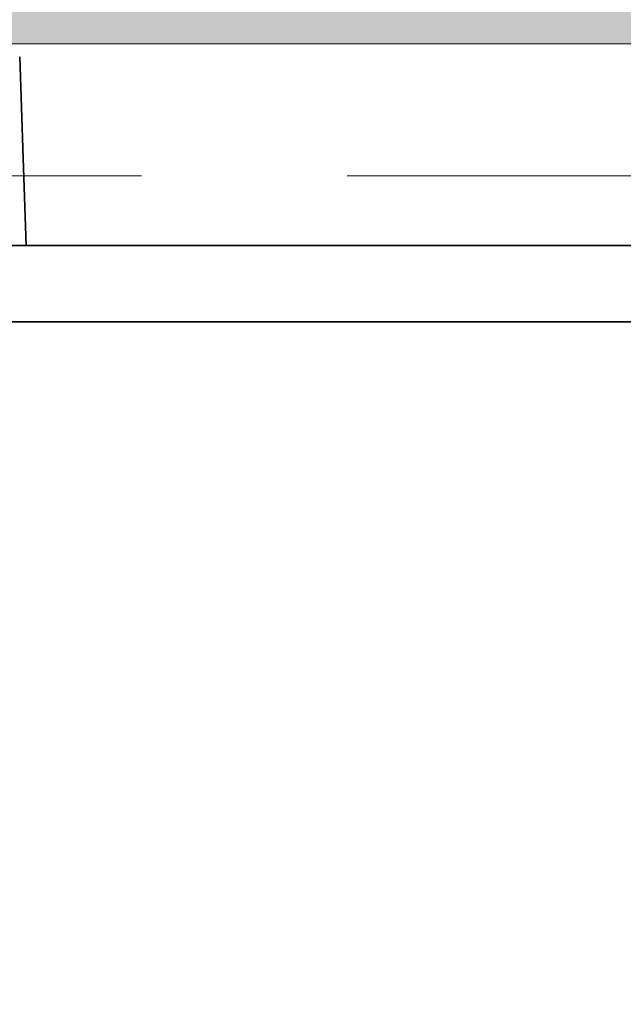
# Model space of a CAD drawing. Extents: x 3940905 to 4145695, y 925352 to 1109797.
# Tile 799 of 1056: x 4037438 to 4037548, y 1101904 to 1102083. Entities that reach past the tile are written whole.
import ezdxf

# ---------------------------------------------------------------- set-up
doc = ezdxf.new("R2010")
doc.units = 0
doc.header["$LTSCALE"] = 750
doc.header["$MEASUREMENT"] = 0
doc.linetypes.add('DASHED', pattern=[0.75, 0.5, -0.25])
doc.layers.get('0').update_dxf_attribs({"linetype": 'CONTINUOUS', "lineweight": 0})
for name, color, linetype, lineweight in [('CKD Equipments', 252, 'CONTINUOUS', 0), ('HATCH', 7, 'CONTINUOUS', 0), ('wall', 7, 'CONTINUOUS', 25)]:
    doc.layers.add(name, color=color, linetype=linetype, lineweight=lineweight)

# ---------------------------------------------------------------- blocks, each defined once
blk = doc.blocks.new('4')
at = {"color": 1, "linetype": 'DASHED', "ltscale": 0.2}
blk.add_lwpolyline([(4049888.81, 1047768.24), (4050788.81, 1047768.24), (4050788.81, 1046868.24), (4049888.81, 1046868.24)], close=True, dxfattribs=at)

msp = doc.modelspace()

# ---------------------------------------------------------------- hatches: boundary and pattern name
at = {"layer": 'HATCH'}
h = msp.add_hatch(color=8, dxfattribs=at)
h.dxf.hatch_style = 1
h.paths.add_polyline_path([(4043641.81, 1102308.44), (4031046.81, 1102308.44), (4031046.81, 1088263.44), (4030916.81, 1088263.44), (4030916.81, 1074300.44), (4031079.81, 1074300.44), (4031079.81, 1067776.41), (4031536.81, 1067776.41), (4031536.81, 1072350.44), (4031536.81, 1074463.44), (4031146.81, 1074463.44), (4031146.81, 1088033.46), (4031271.81, 1088033.43), (4031271.81, 1102078.44), (4043641.81, 1102078.44)])

# ---------------------------------------------------------------- linework, layer by layer
at = {"layer": 'CKD Equipments', "color": 7, "linetype": 'Continuous', "lineweight": 35}
for p, q in [((4037437.84, 1102076.09, 1423.79), (4037438.49, 1102057.66, 1423.79)), ((4037438.49, 1102057.66, 1423.79), (4037439.04, 1102041.71, 1423.79)), ((4037143.37, 1102041.71, 1423.79), (4037829.67, 1102041.71, 1423.79)), ((4037858.02, 1102027.82, 1423.79), (4037115.02, 1102027.82, 1423.79))]:
    msp.add_line(p, q, dxfattribs=at)
at = {"layer": 'wall', "lineweight": 0, "ltscale": 2, "elevation": -7.61}
msp.add_lwpolyline([(4043641.81, 1102308.44), (4031046.81, 1102308.44), (4031046.81, 1088263.44), (4030916.81, 1088263.44), (4030916.81, 1074300.44), (4031079.81, 1074300.44), (4031079.81, 1067776.41), (4031536.81, 1067776.41), (4031536.81, 1074463.44), (4031146.81, 1074463.44), (4031146.81, 1088033.46), (4031271.81, 1088033.43), (4031271.81, 1102078.44), (4043641.81, 1102078.44)], close=True, dxfattribs=at)

# ---------------------------------------------------------------- block references
msp.add_blockref('4', (-12841.29, 54286.19, -7.61))

doc.saveas('drawing.dxf')
